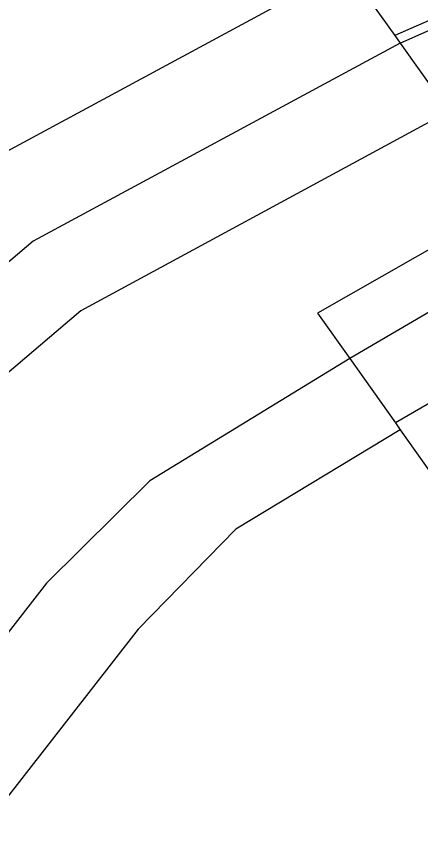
# Model space of a CAD drawing. Extents: x -504988 to -494607, y -1123820 to -1114018.
# Drawn here: x -498628 to -498445.5, y -1119517.5 to -1119140.5 of the extents above; entities that cross this region are included whole.
import ezdxf

# ---------------------------------------------------------------- set-up
doc = ezdxf.new("R2010")
doc.units = 0
doc.layers.add('Hranice parcel', color=7, linetype='Continuous')

msp = doc.modelspace()

# ---------------------------------------------------------------- linework, layer by layer
at = {"layer": 'Hranice parcel'}
for p, q in [((-498478.86, -1119118.44), (-498457.09, -1119149)), ((-498419.61, -1119132.7), (-498457.09, -1119149)), ((-498454.64, -1119152.44), (-498417.24, -1119135.72)), ((-498457.09, -1119149), (-498454.64, -1119152.44)), ((-498454.64, -1119152.44), (-498432.67, -1119183.28)), ((-498394.29, -1119246.3), (-498477.41, -1119294.96)), ((-498375.52, -1119276.48), (-498456.74, -1119324.02)), ((-498477.41, -1119294.96), (-498456.74, -1119324.02)), ((-498456.74, -1119324.02), (-498454.59, -1119327.05)), ((-498454.59, -1119327.05), (-498437.97, -1119350.41))]:
    msp.add_line(p, q, dxfattribs=at)
for points in [[(-498478.86, -1119118.44), (-498644, -1119207.53), (-498727.25, -1119278.17), (-498795.37, -1119376.61), (-498863.48, -1119475.04), (-498924.98, -1119507.46)], [(-498454.64, -1119152.44), (-498620.51, -1119241.92), (-498696.3, -1119306.23), (-498765.75, -1119406.59), (-498835.19, -1119506.95), (-498926.92, -1119555.3)], [(-498432.67, -1119183.28), (-498599.02, -1119273.35), (-498667.99, -1119331.88), (-498738.66, -1119434), (-498809.33, -1119536.13), (-498929.21, -1119599.31)], [(-498403.59, -1119224.1), (-498492.01, -1119274.49), (-498477.41, -1119294.96)], [(-498477.41, -1119294.96), (-498567.78, -1119350.11), (-498614.45, -1119396.45), (-498694.53, -1119498.99), (-498770.72, -1119590.68), (-498933.59, -1119680.43)], [(-498454.59, -1119327.05), (-498528.96, -1119371.95), (-498573.05, -1119417.19), (-498655.04, -1119522.15), (-498742.01, -1119618.02), (-498843, -1119676)]]:
    msp.add_lwpolyline(points, dxfattribs=at)

doc.saveas('drawing.dxf')
